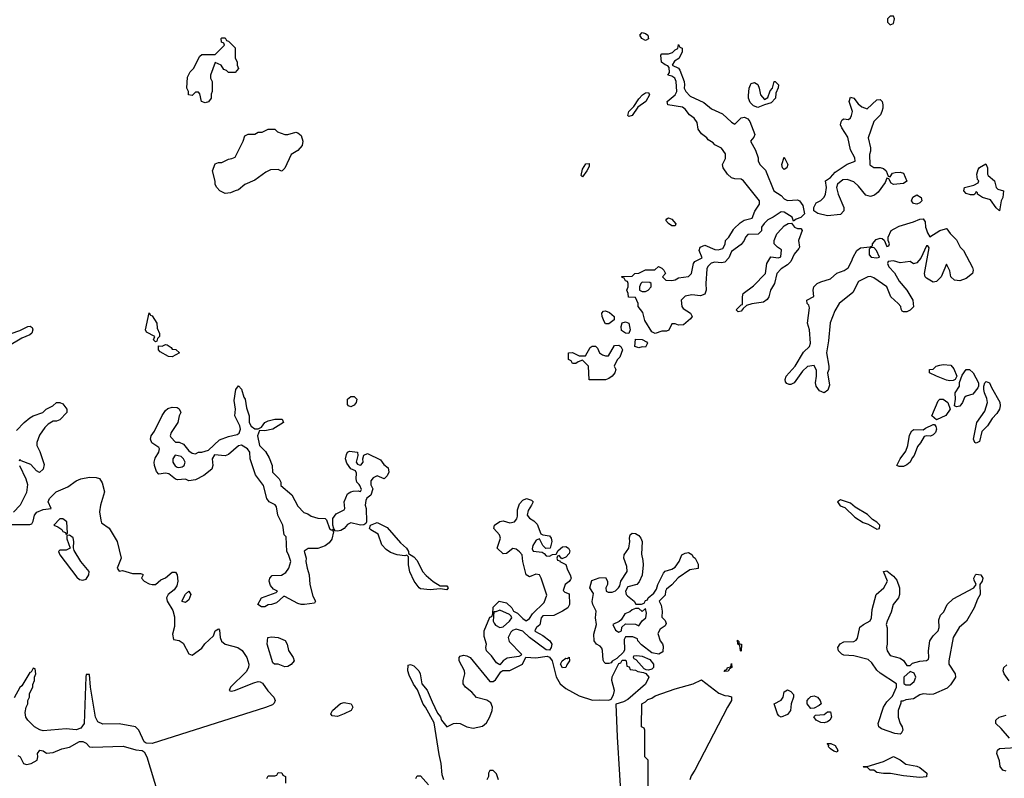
# Model space of a CAD drawing. Header units: inches. Extents: x 2601682 to 2755810, y 449311 to 584050.
# Tile 367 of 505: x 2707948 to 2713900, y 496680 to 501264. Entities that reach past the tile are written whole.
import ezdxf

# ---------------------------------------------------------------- set-up
doc = ezdxf.new("R2010")
doc.units = ezdxf.units.IN
doc.header["$MEASUREMENT"] = 0
for name, color, linetype in [('C7409', 7, 'Continuous'), ('C7419', 7, 'Continuous'), ('C7500', 7, 'Continuous'), ('C7510', 7, 'Continuous')]:
    doc.layers.add(name, color=color, linetype=linetype)

msp = doc.modelspace()

# ---------------------------------------------------------------- linework, layer by layer
at = {"layer": 'C7409', "color": 2, "elevation": 2}
for points in [[(2708770, 499318), (2708758, 499330), (2708766, 499350), (2708715.3, 499375.3), (2708708, 499390), (2708730, 499492), (2708738, 499478), (2708750, 499474), (2708778, 499430), (2708779.6, 499399.6), (2708792.7, 499367.3), (2708794, 499350), (2708782, 499338), (2708778, 499322)], [(2708870, 499226), (2708848.4, 499228.4), (2708796.4, 499256.4), (2708788, 499270), (2708787.3, 499292.7), (2708810, 499292), (2708830, 499302), (2708839.6, 499299.6), (2708863.6, 499283.6), (2708870, 499274), (2708891.6, 499271.6), (2708914, 499250)], [(2709370, 498791.3), (2709390, 498791.3), (2709410, 498802), (2709429.6, 498830.4), (2709450, 498840.5), (2709490, 498850.8), (2709534, 498850), (2709542, 498830), (2709478, 498790), (2709430, 498779.3), (2709398, 498782), (2709384.9, 498750), (2709397.3, 498690), (2709434, 498654), (2709457.2, 498617.2), (2709474.9, 498570), (2709476, 498530), (2709516, 498490), (2709526.8, 498470), (2709526.8, 498450), (2709592.4, 498392.4), (2709630, 498324.7), (2709666, 498286), (2709690, 498278), (2709710, 498264.7), (2709750, 498251.3), (2709794, 498250), (2709802, 498242), (2709821, 498190), (2709830, 498181), (2709839.8, 498179.8), (2709844.7, 498170), (2709835.5, 498124.5), (2709818, 498102), (2709795.3, 498084.7), (2709750, 498068.7), (2709691.3, 498068.7), (2709667.1, 498052.9), (2709679.1, 498010), (2709678, 497990), (2709685.5, 497950), (2709697.3, 497910), (2709702.8, 497850), (2709720.7, 497780.7), (2709736, 497750), (2709730, 497738), (2709670, 497729.4), (2709650, 497729.4), (2709630, 497736), (2709550, 497778), (2709542, 497778), (2709499.8, 497740.2), (2709470, 497729), (2709450, 497728.7), (2709430, 497715.3), (2709410, 497715.3), (2709388.7, 497730), (2709409.1, 497770.9), (2709498, 497802), (2709506, 497810), (2709483.1, 497823.1), (2709464.7, 497844.7), (2709457.2, 497870), (2709460.9, 497890), (2709475.1, 497904.9), (2709530, 497907), (2709557, 497923), (2709574.7, 497950), (2709586.6, 497990), (2709572.9, 498032.9), (2709562, 498050), (2709558, 498138), (2709546, 498150), (2709538, 498210), (2709509.3, 498270), (2709501.2, 498321.2), (2709492.7, 498332.7), (2709455.3, 498350), (2709441.2, 498370), (2709422.7, 498450), (2709374.2, 498514.2), (2709341.6, 498610), (2709339.5, 498650), (2709326, 498670), (2709290, 498693.2), (2709270, 498689.2), (2709210, 498637.2), (2709190, 498629.2), (2709126, 498634), (2709111.3, 498610), (2709114.8, 498570), (2709110, 498548), (2709062, 498510), (2709010, 498484), (2708970, 498478), (2708950, 498488), (2708903.1, 498483.1), (2708890, 498488), (2708850, 498519), (2708830, 498524), (2708790, 498518), (2708774.6, 498534.6), (2708762.7, 498570), (2708761.2, 498590), (2708766.3, 498613.7), (2708789, 498650), (2708794, 498670), (2708790, 498678), (2708746.3, 498706.3), (2708739, 498730), (2708742, 498750), (2708763.1, 498776.9), (2708810, 498872), (2708830, 498902), (2708844.7, 498915.3), (2708870, 498922), (2708899.6, 498919.6), (2708912.7, 498912.7), (2708922, 498890), (2708912, 498870), (2708904.7, 498830), (2708864.7, 498770), (2708858, 498750), (2708862, 498742), (2708890, 498712), (2708911.6, 498711.6), (2708938, 498698), (2708970, 498658), (2708990, 498644.7), (2709010, 498641), (2709030, 498651), (2709050, 498651.3), (2709090, 498662), (2709155.6, 498724.4), (2709210, 498744.9), (2709263.2, 498756.8), (2709274.5, 498765.5), (2709282.7, 498790), (2709279.3, 498810), (2709249.2, 498870), (2709253.2, 498910), (2709243.7, 498963.7), (2709254, 499030), (2709270, 499052), (2709290, 499031.3), (2709303, 498983), (2709310.7, 498970), (2709318.8, 498918.8), (2709334.8, 498870), (2709334.8, 498830), (2709347.3, 498807.3)], [(2709950, 498925.1), (2709935.3, 498930), (2709930, 498938), (2709929.6, 498970), (2709950, 498987.7), (2709970, 498986.8), (2709986.8, 498970), (2709982.8, 498950), (2709970, 498934)], [(2708887.9, 498632.1), (2708874, 498610), (2708874, 498590), (2708879.1, 498579.1), (2708887.5, 498567.5), (2708900.5, 498560.5), (2708910, 498557.3), (2708930, 498561), (2708942, 498570), (2708949, 498590), (2708939, 498610), (2708923.7, 498623.7)], [(2708210, 498248.7), (2708190, 498248), (2708154, 498210), (2708179.8, 498199.8), (2708202.8, 498182.8), (2708210, 498172), (2708224.7, 498164.7), (2708230, 498154), (2708238, 498162), (2708234, 498230)], [(2708250, 498148), (2708234, 498146), (2708232.7, 498127.3), (2708254, 498070), (2708230, 498059), (2708190, 498058), (2708182, 498050), (2708191.3, 498030), (2708294.2, 497894.2), (2708310, 497880.7), (2708330, 497876.3), (2708350, 497884), (2708366.6, 497910), (2708369.2, 497930), (2708317.2, 497990), (2708277.2, 498057.2), (2708272.9, 498072.9), (2708276, 498110), (2708272.3, 498132.3)], [(2708950, 497742), (2708930, 497748), (2708930, 497754), (2708950, 497792), (2708970, 497811.3), (2708982, 497790), (2708970, 497758)], [(2709550, 497352.7), (2709510, 497369.2), (2709488.9, 497368.9), (2709478, 497378), (2709444, 497490), (2709448.7, 497530), (2709470, 497534), (2709510, 497530.6), (2709553.3, 497513.3), (2709564.4, 497490), (2709572.3, 497452.3), (2709600.7, 497410), (2709606.8, 497390), (2709590, 497366.6), (2709570, 497356)], [(2709870, 497053.2), (2709836.4, 497056.4), (2709828.7, 497070), (2709839, 497090), (2709887.9, 497132.1), (2709910, 497138.4), (2709951.3, 497130), (2709961, 497110), (2709951.3, 497090), (2709910, 497069.3)]]:
    msp.add_lwpolyline(points, close=True, dxfattribs=at)
for points in [[(2707850, 499350.8), (2707950, 499386.8), (2707998, 499410), (2708012.5, 499412.5), (2708023.5, 499403.5), (2708027.3, 499390), (2708022, 499370), (2708010, 499359.5), (2707960.9, 499339.1), (2707876, 499290)], [(2707930, 498781), (2707975.3, 498830), (2708010, 498858), (2708030, 498871), (2708088.9, 498891.1), (2708109.1, 498910.9), (2708148.9, 498931.1), (2708170, 498951.3), (2708190, 498951.3), (2708210, 498942), (2708234, 498910), (2708234, 498890), (2708190, 498846), (2708170, 498838), (2708150, 498838), (2708119.6, 498820.4), (2708099.6, 498800.4), (2708067.1, 498752.9), (2708051.3, 498710), (2708051.6, 498691.6), (2708070, 498654), (2708095.3, 498575.3), (2708090, 498548), (2708068.7, 498528.7), (2708050, 498538), (2708015.1, 498575.1), (2707958, 498598), (2707950, 498606), (2707944.7, 498595.3)], [(2710000, 498454.3), (2709985.2, 498470), (2709981.2, 498490), (2709984, 498524), (2709978, 498538), (2709950, 498549), (2709924.8, 498584.8), (2709918, 498610), (2709923.2, 498636.8), (2709929.3, 498650.7), (2709942.7, 498657.3), (2709991.1, 498651.1), (2709992, 498630), (2709982.8, 498590), (2709990, 498578), (2710000, 498574.7)], [(2707946.8, 498570), (2707984.7, 498490), (2707995.3, 498455.3), (2707990, 498406), (2707952, 498330), (2707911.3, 498288.7)], [(2707850, 498214), (2708010, 498214), (2708022, 498218), (2708030, 498234), (2708037.2, 498270), (2708052.1, 498287.9), (2708090, 498304), (2708138, 498310), (2708121.2, 498350), (2708129.3, 498370), (2708168.5, 498411.5), (2708239.7, 498440.3), (2708290, 498477.3), (2708318, 498490), (2708370, 498499.3), (2708410, 498498), (2708430, 498490.7), (2708446, 498466), (2708460.7, 498410), (2708437.3, 498330), (2708430.7, 498290), (2708438.8, 498238.8), (2708443.5, 498223.5), (2708490, 498191.3), (2708538, 498110), (2708561, 498010), (2708538, 497950), (2708550, 497932), (2708570, 497936), (2708630, 497917.3), (2708678, 497918), (2708690, 497914), (2708694, 497910), (2708684.7, 497890), (2708701, 497870), (2708730, 497854.8), (2708750, 497851), (2708770, 497851.3), (2708800.9, 497879.1), (2708830, 497891), (2708870, 497926), (2708890, 497924.7), (2708901, 497910), (2708904, 497870), (2708897.5, 497842.5), (2708881.1, 497818.9), (2708846, 497790), (2708834.8, 497770), (2708838.8, 497750), (2708873.7, 497693.7), (2708883.6, 497656.4), (2708883.6, 497596.4), (2708872, 497550), (2708878, 497518), (2708911.6, 497511.6), (2708936.9, 497496.9), (2708971.6, 497431.6), (2708990, 497424.7), (2709050, 497466), (2709067, 497493), (2709118.9, 497541.1), (2709130, 497571.3), (2709150, 497582), (2709155.3, 497575.3), (2709159.3, 497530), (2709167.8, 497507.8), (2709190.7, 497490), (2709266.8, 497470), (2709292.4, 497452.4), (2709320.4, 497410), (2709333, 497370), (2709330.6, 497349.4), (2709316.8, 497323.2), (2709222, 497230), (2709214, 497210), (2709226, 497206), (2709246, 497210), (2709362.9, 497257.1), (2709390, 497264.9), (2709402.5, 497262.5), (2709415.3, 497255.3), (2709448.4, 497208.4), (2709484.4, 497170), (2709493, 497150), (2709486.6, 497133.4), (2709476.2, 497123.8), (2709433.4, 497106.6), (2708750, 496889.5), (2708712.1, 496892.1), (2708700.1, 496900.1), (2708669.3, 496970), (2708648.7, 496990), (2708550, 497009.6), (2708450, 497006), (2708420.1, 497020.1), (2708406, 497050), (2708377.2, 497230), (2708370, 497306), (2708350, 497306), (2708347.1, 497292.9), (2708337.1, 497010), (2708318.4, 496981.6), (2708290, 496972.3), (2708230, 496978.7), (2708090, 496966.6), (2708070, 496972), (2708037.2, 496990), (2707997.2, 497030), (2707985.2, 497050), (2707982, 497078), (2707988, 497110), (2707998, 497130), (2707998, 497150), (2708008, 497170), (2708008, 497190), (2708027.3, 497232.7), (2708027.3, 497247.3), (2708038, 497270), (2708038, 497290), (2708046, 497310), (2708042, 497342), (2708030, 497346), (2708018, 497322), (2708010, 497318), (2707961, 497239), (2707950, 497228), (2707914, 497166)], [(2710000, 498212), (2709950, 498223.7), (2709930, 498212.7), (2709910, 498189.4), (2709890, 498177), (2709870, 498172.7), (2709854.6, 498174.6), (2709850, 498186), (2709842, 498182), (2709848, 498190), (2709842, 498210), (2709842, 498250), (2709861.6, 498278.4), (2709910, 498302), (2709913.2, 498310), (2709909.3, 498350.7), (2709930, 498398), (2709949, 498411), (2709964.7, 498415.3), (2709996.9, 498416.9), (2710000, 498415.6)], [(2707938, 496818), (2707951.3, 496810), (2707972, 496770), (2707990, 496762.8), (2708018, 496770), (2708054, 496790), (2708058, 496810), (2708055.3, 496830), (2708069.5, 496850.5), (2708090, 496844.7), (2708111, 496831), (2708150, 496834.8), (2708202.7, 496857.3), (2708250, 496868.2), (2708310, 496902), (2708330, 496902), (2708350, 496892), (2708370.6, 496870.6), (2708387.5, 496867.5), (2708573.7, 496873.7), (2708650, 496850.7), (2708687.7, 496847.7), (2708699.9, 496839.9), (2708717.3, 496810), (2708782.8, 496590)], [(2709442, 496678), (2709450, 496694), (2709490, 496694), (2709502, 496698), (2709510, 496714), (2709532.7, 496712.7), (2709538, 496698), (2709554, 496690), (2709554, 496650)]]:
    msp.add_lwpolyline(points, dxfattribs=at)
at = {"layer": 'C7419', "color": 2, "elevation": 2}
for points in [[(2712431, 500000), (2712431, 499989), (2712410.9, 499969.1), (2712350, 499965.2), (2712334.8, 499950), (2712327.3, 499930), (2712310, 499905.2), (2712250, 499864), (2712234, 499826), (2712210, 499799.3), (2712190, 499794.5), (2712150, 499799.3), (2712127.3, 499792.7), (2712106.8, 499773.2), (2712102, 499758), (2712094.8, 499670), (2712098, 499630), (2712090, 499606), (2712063.6, 499596.4), (2712010, 499602), (2711970, 499594), (2711946.8, 499570), (2711951.3, 499530), (2711958, 499518), (2712002, 499490), (2712012, 499470), (2712003.6, 499456.4), (2711959.6, 499420.4), (2711930, 499418), (2711910, 499426), (2711890, 499426), (2711872.7, 499387.3), (2711858, 499382), (2711830, 499382), (2711790, 499368), (2711770, 499378), (2711726.8, 499446.8), (2711715.3, 499495.3), (2711686, 499530), (2711686, 499550), (2711670, 499586), (2711627.3, 499587.3), (2711626, 499610), (2711618, 499630), (2711626, 499650), (2711626, 499670), (2711622, 499682), (2711610, 499686), (2711602, 499702), (2711590, 499706), (2711587.3, 499712.7), (2711650, 499714), (2711666, 499730), (2711690, 499732), (2711730, 499752), (2711787.3, 499752.7), (2711810, 499772), (2711830, 499762), (2711842, 499750), (2711852, 499730), (2711834, 499710), (2711854, 499690), (2711890, 499687.3), (2711910, 499691.3), (2711930, 499704.7), (2711990, 499711.3), (2712009.1, 499730.9), (2712022, 499790), (2712030, 499802), (2712074, 499826), (2712055.1, 499870), (2712061.2, 499890), (2712090, 499901.3), (2712150, 499876.4), (2712170, 499874.4), (2712197.6, 499882.4), (2712212.3, 499907.7), (2712214, 499930), (2712235.3, 499950), (2712262.7, 499997.3), (2712265.3, 500000)], [(2712671.3, 500000), (2712678, 499990), (2712656, 499930), (2712661, 499890), (2712658, 499882), (2712630, 499848), (2712610, 499802), (2712590, 499782), (2712550, 499758), (2712524.7, 499730), (2712511, 499670), (2712486, 499630), (2712476, 499590), (2712467.1, 499572.9), (2712443.5, 499556.5), (2712373.2, 499546.8), (2712342, 499538), (2712321, 499519), (2712310, 499502), (2712290, 499498), (2712278, 499510), (2712310, 499542), (2712316.4, 499543.6), (2712317.2, 499590), (2712322, 499610), (2712383.2, 499656.8), (2712455.3, 499730), (2712464, 499790), (2712489.3, 499830.7), (2712534, 499826), (2712548, 499832), (2712553.6, 499873.6), (2712528.9, 499888.9), (2712508.7, 499910), (2712508.7, 499930), (2712524, 499970), (2712552.8, 500000)], [(2713551.4, 500000), (2713571.6, 499971.6), (2713610, 499934), (2713632, 499890), (2713652, 499870), (2713706.4, 499766.4), (2713710.8, 499750.8), (2713706.8, 499730), (2713670, 499700.9), (2713630, 499687), (2713598, 499690), (2713577.2, 499710), (2713570, 499746), (2713550, 499786), (2713518, 499710), (2713490, 499682), (2713470, 499679), (2713430, 499701.2), (2713421.2, 499710), (2713417.2, 499730), (2713446, 499886), (2713438, 499898), (2713430, 499898), (2713396, 499824), (2713370, 499795.3), (2713350, 499788.7), (2713330, 499802), (2713270, 499795.3), (2713230, 499806), (2713198, 499802), (2713194, 499790), (2713202, 499770), (2713235.3, 499735.3), (2713264.5, 499684.5), (2713311.3, 499630), (2713346.8, 499570), (2713351.3, 499528.7), (2713330, 499508), (2713310, 499498), (2713290, 499498), (2713283.1, 499503.1), (2713275.3, 499515.3), (2713274, 499530), (2713259, 499550), (2713213.2, 499590), (2713189.4, 499649.4), (2713110, 499704), (2713090, 499713.2), (2713074, 499710), (2713018, 499682), (2712983.6, 499616.4), (2712902, 499550), (2712875.3, 499504.7), (2712847.9, 499432.1), (2712836.8, 499323.2), (2712824, 499250), (2712838.8, 499170), (2712838.8, 499150), (2712831, 499130), (2712843.5, 499056.5), (2712833.7, 499026.3), (2712810, 499008.7), (2712782, 499022), (2712762.7, 499050), (2712758, 499070), (2712765.2, 499110), (2712764.7, 499144.7), (2712750, 499174), (2712710, 499168.7), (2712680.5, 499139.5), (2712630, 499068.7), (2712610, 499059), (2712600.2, 499060.2), (2712584.7, 499064.7), (2712576.4, 499076.4), (2712575.3, 499090), (2712582, 499110), (2712635.3, 499170), (2712686, 499254), (2712721.2, 499290), (2712729, 499310), (2712721.2, 499390), (2712709.2, 499430), (2712723.1, 499523.1), (2712719, 499539), (2712708, 499550), (2712706, 499570), (2712748, 499592), (2712744, 499630), (2712748, 499650), (2712768, 499670), (2712790, 499681), (2712850, 499698), (2712886.8, 499733.2), (2712932.3, 499747.7), (2712955.1, 499764.9), (2712976.5, 499803.5), (2712985.2, 499830), (2713009.2, 499870), (2713030, 499886), (2713088.7, 499891.3), (2713102, 499898), (2713102, 499910), (2713124.8, 499935.2), (2713150, 499944.7), (2713162, 499942), (2713172.7, 499932.7), (2713190, 499894), (2713202, 499898), (2713206, 499910), (2713198, 499930), (2713198, 499950), (2713215.3, 499990), (2713233.3, 500000)], [(2713426.6, 500000), (2713435.5, 499975.5), (2713450, 499951.3), (2713509, 499990), (2713543.2, 500000)], [(2710000, 498574.7), (2710010, 498571.3), (2710024, 498590), (2710022, 498610), (2710028.4, 498631.6), (2710050, 498642), (2710130, 498604.7), (2710150, 498576), (2710176, 498556), (2710178.8, 498530), (2710170, 498508), (2710151, 498489), (2710110, 498508), (2710084.9, 498495.1), (2710070, 498478), (2710070, 498454), (2710082, 498430), (2710071, 498390), (2710046.8, 498373.2), (2710040.7, 498359.3), (2710037.3, 498330), (2710042, 498310), (2710044, 498230), (2710039.9, 498220.1), (2710027.9, 498212.1), (2710010.4, 498209.6), (2710000, 498212)], [(2710000, 498415.6), (2710007.3, 498412.7), (2710015.3, 498424.7), (2710004, 498450), (2710000, 498454.3)], [(2710512, 496670), (2710500.9, 496700.9), (2710496.2, 496770), (2710483.6, 496823.6), (2710454.5, 497014.5), (2710400.9, 497110), (2710387.1, 497127.1), (2710353.4, 497213.4), (2710328.5, 497248.5), (2710303.3, 497303.3), (2710294.5, 497330), (2710296.4, 497363.6), (2710310, 497366.8), (2710330, 497359.1), (2710360.5, 497330), (2710368.4, 497310), (2710378, 497250), (2710411.8, 497211.8), (2710441.1, 497141.1), (2710474, 497074), (2710490.9, 497050.9), (2710497.3, 497030), (2710530, 496990.8), (2710569.6, 497010.4), (2710588.2, 497011.8), (2710610, 497010.3), (2710650, 496990.3), (2710690, 496982), (2710745.1, 496994.9), (2710770, 497014.8), (2710790, 497051.3), (2710803.7, 497090), (2710806, 497110), (2710795.1, 497135.1), (2710772.7, 497152.7), (2710710, 497168), (2710680.2, 497200.2), (2710642, 497230), (2710628.7, 497250), (2710628.9, 497271.1), (2710639, 497310), (2710637.2, 497330), (2710605.2, 497390), (2710604, 497410), (2710610, 497418), (2710630, 497422.8), (2710650, 497420.7), (2710670.4, 497410.4), (2710790, 497264.7), (2710810, 497264.7), (2710824.7, 497275.3), (2710856.4, 497323.6), (2710868, 497332), (2710910, 497331.3), (2710988, 497370), (2711008, 497412), (2711068, 497408), (2711137.3, 497417.3), (2711150, 497412), (2711167.3, 497390), (2711190, 497292), (2711216, 497250), (2711250, 497222.4), (2711330, 497178), (2711410, 497151), (2711450, 497154.8), (2711510, 497151), (2711523.1, 497156.9), (2711536.9, 497183.1), (2711543.6, 497210), (2711527, 497270), (2711530, 497292), (2711570, 497374), (2711582, 497378), (2711590, 497394), (2711610, 497394), (2711614, 497390), (2711618, 497358), (2711632.7, 497352.7), (2711638, 497338), (2711670, 497334), (2711685.4, 497325.4), (2711719.6, 497319.6), (2711732.7, 497312.7), (2711752, 497290), (2711730.8, 497249.2), (2711623.4, 497156.6), (2711598, 497142), (2711552, 497128), (2711558.8, 496930), (2711588.4, 496470)], [(2713928.4, 497268.4), (2713899, 497310), (2713893.2, 497330), (2713897.2, 497350), (2713915.5, 497364.5)], [(2711746, 496630), (2711746, 496790), (2711726, 496810), (2711726, 496970), (2711722, 496982), (2711706, 496990), (2711708, 497130), (2711730, 497142), (2711744, 497156), (2711770, 497164.7), (2711790, 497178), (2711910, 497221), (2712018, 497250), (2712070, 497274), (2712173.4, 497193.4), (2712210, 497179.1), (2712230, 497178.8), (2712250, 497171.3), (2712250.8, 497150), (2712226, 497110), (2712030, 496728), (2712006.4, 496693.6), (2711998, 496670)], [(2713930, 496922), (2713881.2, 496981.2), (2713849, 497010), (2713848.7, 497030), (2713868, 497050), (2713910, 497062)], [(2713910, 496722), (2713890, 496728.7), (2713875.3, 496750), (2713870, 496786), (2713854, 496830), (2713859, 496850), (2713870, 496858.8), (2713970, 496864.9)], [(2710342, 496678), (2710350, 496694), (2710370, 496694), (2710419.6, 496639.6)], [(2710842, 496670), (2710830, 496706), (2710810, 496726), (2710790, 496726), (2710782, 496710), (2710782, 496690), (2710772, 496670)]]:
    msp.add_lwpolyline(points, dxfattribs=at)
at = {"layer": 'C7419', "color": 2}
for points, elevation in [([(2713110, 499888), (2713090, 499886), (2713082, 499878), (2713083.6, 499843.6), (2713094, 499830), (2713130, 499824.7), (2713146, 499830), (2713128, 499870)], 2), ([(2711710, 499678), (2711702, 499670), (2711694, 499650), (2711694, 499630), (2711710, 499622), (2711730, 499622), (2711746, 499630), (2711766, 499650), (2711766, 499670), (2711756.4, 499676.4)], 2), ([(2711490, 499426), (2711480.4, 499440.4), (2711468, 499470), (2711466, 499490), (2711478, 499502), (2711490, 499504.7), (2711514, 499494), (2711542, 499470), (2711542, 499450), (2711510, 499426)], 2), ([(2711630, 499368.7), (2711609.4, 499369.4), (2711586.8, 499386.8), (2711584, 499410), (2711590, 499432), (2711610, 499438), (2711631, 499431), (2711638.8, 499390)], 2), ([(2711730, 499286), (2711710, 499288), (2711690, 499282), (2711666, 499290), (2711670, 499334), (2711710.9, 499330.9), (2711736.9, 499316.9), (2711742, 499310)], 2), ([(2711390, 499088), (2711386, 499170), (2711350, 499206), (2711323.6, 499196.4), (2711310, 499186), (2711290, 499186), (2711282, 499202), (2711266, 499210), (2711266, 499250), (2711290, 499252), (2711330, 499232), (2711367.3, 499232.7), (2711396.4, 499283.6), (2711408.9, 499291.1), (2711428.9, 499291.1), (2711439.8, 499279.8), (2711452, 499250), (2711470, 499238), (2711490, 499232), (2711507.3, 499232.7), (2711544, 499296), (2711570, 499298), (2711582, 499290), (2711591, 499270), (2711575.3, 499224.7), (2711562, 499210), (2711543.6, 499176.4), (2711542, 499170), (2711551.3, 499150), (2711544.7, 499130), (2711530, 499109), (2711510, 499095.3), (2711490, 499088.7)], 2), ([(2713570, 499081.2), (2713550, 499086), (2713490, 499109), (2713448, 499130), (2713448, 499150), (2713470, 499152), (2713488, 499170), (2713510, 499177.3), (2713530, 499180.5), (2713576.8, 499176.8), (2713594.4, 499154.4), (2713612, 499110), (2713602, 499090), (2713590, 499084)], 2), ([(2713610, 498924), (2713598, 498930), (2713604, 498970), (2713602, 499010), (2713628.7, 499050), (2713628, 499072), (2713644.7, 499115.3), (2713669.3, 499150.7), (2713690, 499150.8), (2713710.6, 499130.6), (2713742.8, 499070), (2713742.8, 499050), (2713739.8, 499040.2), (2713710, 499002), (2713670, 498988.7), (2713659.6, 498980.4), (2713646, 498950), (2713630, 498929)], 2), ([(2713730, 498705.2), (2713722, 498710), (2713714, 498730), (2713734, 498830), (2713781.2, 498898.8), (2713797.2, 498950), (2713794.8, 498974.8), (2713779, 499010), (2713775.3, 499030), (2713775.3, 499050), (2713782, 499070), (2713790, 499078), (2713810.6, 499070.6), (2713822, 499042), (2713872.2, 498952.2), (2713874.9, 498930), (2713870.3, 498909.7), (2713854.9, 498885.1), (2713825.8, 498854.2), (2713797.3, 498810), (2713763.5, 498776.5), (2713750, 498715.3)], 2), ([(2713490, 498846), (2713462, 498870), (2713499.3, 498960.7), (2713510, 498971.3), (2713530, 498971), (2713558.8, 498950), (2713572, 498910), (2713546.8, 498873.2)], 2), ([(2713452.5, 498747.5), (2713430, 498749.2), (2713415.3, 498744.7), (2713393.8, 498706.2), (2713375.5, 498684.5), (2713354.8, 498630), (2713343, 498617), (2713330.8, 498590), (2713310, 498573.2), (2713290, 498564.5), (2713264.1, 498564.1), (2713249, 498570), (2713269.3, 498610), (2713304.1, 498655.9), (2713317.2, 498690), (2713325.8, 498754.2), (2713340.1, 498779.9), (2713352.9, 498787.1), (2713410, 498784.7), (2713423.7, 498796.3), (2713470, 498818), (2713476.9, 498816.9), (2713486, 498806), (2713490.6, 498790.6), (2713484, 498770), (2713470, 498756)], 2), ([(2711128, 498068), (2711110, 498086), (2711090, 498126), (2711070, 498118), (2711050, 498086), (2711046.8, 498066.8), (2711051.3, 498051.3), (2711106, 498046), (2711118.8, 498038.8), (2711130, 498024.7), (2711150, 498022), (2711168.4, 498031.6), (2711190, 498034), (2711203.1, 498056.9), (2711230, 498078), (2711250, 498081), (2711264.7, 498070), (2711274, 498054), (2711270, 498038), (2711250, 498015.3), (2711226, 498006), (2711210, 498026), (2711198, 498022), (2711194, 498010), (2711198, 497998), (2711214, 497994), (2711214, 497990), (2711250, 497972), (2711259.8, 497939.8), (2711276, 497910), (2711281, 497890), (2711278, 497882), (2711270, 497868), (2711244.7, 497850), (2711234, 497814), (2711243.6, 497803.6), (2711270, 497794), (2711271, 497730), (2711262, 497710), (2711230, 497688.7), (2711177.3, 497662.7), (2711110, 497661.2), (2711100.7, 497650), (2711093, 497607), (2711072, 497590), (2711063.6, 497576.4), (2711062, 497570), (2711066.4, 497566.4), (2711110, 497542), (2711153, 497510), (2711163.8, 497490), (2711160.7, 497470), (2711150, 497454), (2711130, 497455.1), (2711029, 497530), (2710989.3, 497569.3), (2710950, 497581.2), (2710927.3, 497572.7), (2710917.3, 497562.7), (2710901, 497530), (2710902, 497522), (2710907.1, 497507.1), (2710982, 497430), (2710978, 497422), (2710964.7, 497415.3), (2710894, 497406), (2710871.3, 497390), (2710850, 497366), (2710830, 497378), (2710799.5, 497419.5), (2710769.3, 497450), (2710766, 497470), (2710769.2, 497490), (2710756.4, 497536.4), (2710755.3, 497570), (2710790, 497654), (2710802, 497658), (2710807.3, 497672.7), (2710810, 497714), (2710846, 497750), (2710890, 497741), (2710922, 497710), (2710934, 497690), (2710958, 497678), (2710990, 497644.7), (2711010, 497631.3), (2711030, 497644.7), (2711047, 497673), (2711118.6, 497741.4), (2711133.6, 497786.4), (2711101.2, 497890), (2711090, 497908.7), (2711067.1, 497912.9), (2711030, 497898), (2711008.7, 497910), (2710989.3, 497989.3), (2710985.2, 498030), (2710970, 498049), (2710950, 498064), (2710930, 498068.7), (2710890, 498038), (2710870, 498035.3), (2710834, 498070), (2710855.1, 498130), (2710849.3, 498150), (2710813.2, 498190), (2710817.2, 498210), (2710850, 498230.6), (2710870, 498235.5), (2710910, 498223), (2710939, 498230), (2710952.3, 498247.7), (2710957, 498263), (2710958, 498302), (2710970, 498338), (2710990, 498361), (2711010.9, 498370.9), (2711041, 498361), (2711051, 498350), (2711042.8, 498330), (2711021.1, 498298.9), (2711014.8, 498270), (2711030, 498251), (2711055.2, 498235.2), (2711075.2, 498215.2), (2711098, 498158), (2711110, 498151.3), (2711150, 498144.7), (2711161, 498130), (2711164.7, 498110), (2711154, 498070)], 2), ([(2712910, 498362), (2712892, 498350), (2712907.1, 498327.1), (2712935.3, 498315.3), (2712996.9, 498256.9), (2713046.4, 498226.4), (2713076, 498216), (2713130, 498186), (2713146, 498190), (2713148, 498210), (2713130, 498228), (2713103.1, 498243.1), (2713073.6, 498273.6), (2712999, 498319), (2712970, 498342)], 6), ([(2710490, 497842), (2710530, 497842), (2710538, 497830), (2710530, 497818), (2710490, 497824), (2710430, 497818), (2710370, 497825.2), (2710362, 497830), (2710332.7, 497870), (2710307.3, 497927.3), (2710298, 497970), (2710299, 498019), (2710288.4, 498028.4), (2710275.3, 498024.7), (2710230, 498029.3), (2710190, 498045.1), (2710162.7, 498062.7), (2710137.6, 498090), (2710115.1, 498155.1), (2710070, 498181.2), (2710062.7, 498190), (2710068, 498210), (2710110, 498226), (2710170, 498194.8), (2710250, 498102.8), (2710286.8, 498070), (2710298, 498050), (2710298, 498038), (2710330, 498018), (2710350, 497996), (2710384, 497930), (2710404.4, 497904.4), (2710448, 497868)], 2), ([(2711672.7, 497732.7), (2711707.3, 497732.7), (2711722, 497738), (2711730, 497754), (2711742, 497758), (2711746, 497770), (2711782, 497798), (2711797.2, 497822.8), (2711805.2, 497850), (2711840.1, 497919.9), (2711850, 497931), (2711890, 497942.8), (2711910, 497956), (2711934, 497990), (2711950, 498030.7), (2711970, 498041), (2711990, 498044.7), (2712010, 498031.3), (2712018, 498018), (2712031.3, 498010), (2712050, 497974), (2712050, 497948), (2711999.8, 497940.2), (2711928.2, 497891.8), (2711890, 497849.3), (2711858, 497822), (2711851, 497810), (2711850, 497786), (2711814, 497750), (2711825.4, 497725.4), (2711831.3, 497690), (2711830, 497654), (2711850, 497634), (2711856, 497616), (2711850, 497602), (2711819.6, 497580.4), (2711804.7, 497555.3), (2711818.8, 497510), (2711832.7, 497492.7), (2711837.5, 497477.5), (2711835.2, 497444.8), (2711810.5, 497429.5), (2711770, 497438.4), (2711706.2, 497486.2), (2711685.2, 497510), (2711682, 497522), (2711654.6, 497534.6), (2711610, 497535.3), (2711601.1, 497518.9), (2711604.7, 497455.3), (2711598, 497442), (2711556.9, 497403.1), (2711530, 497388), (2711522.8, 497377.2), (2711510, 497372.7), (2711490, 497373.2), (2711482, 497382), (2711474.2, 497394.2), (2711471.7, 497451.7), (2711466.6, 497466.6), (2711457.5, 497477.5), (2711435.3, 497490), (2711421.2, 497510), (2711419.3, 497550), (2711434, 497610), (2711429.4, 497649.4), (2711432.7, 497690), (2711413.2, 497730), (2711409.1, 497749.1), (2711416.4, 497796.4), (2711395.3, 497830), (2711405.6, 497874.4), (2711450, 497892), (2711490, 497894), (2711502, 497870), (2711502, 497850), (2711492, 497830), (2711494, 497810), (2711504.7, 497804.7), (2711530, 497804.7), (2711550, 497812), (2711568, 497830), (2711576.4, 497843.6), (2711582, 497870), (2711619.3, 497930), (2711618.9, 497958.9), (2711600.9, 498010), (2711602.7, 498030), (2711629.3, 498070), (2711636, 498110), (2711633.2, 498130), (2711639, 498150), (2711650, 498161), (2711670, 498158.8), (2711690, 498146), (2711702.8, 498130), (2711710.8, 498110), (2711706.4, 498033.6), (2711715.5, 497995.5), (2711716.3, 497970), (2711710, 497908), (2711693.4, 497866.6), (2711678, 497850), (2711623.5, 497836.5), (2711610.8, 497810), (2711614.8, 497790), (2711621.6, 497781.6), (2711662, 497750)], 2), ([(2713310, 497362), (2713330, 497362), (2713345.2, 497374.8), (2713390, 497386.8), (2713430, 497391.3), (2713440.4, 497399.6), (2713444, 497410), (2713441.2, 497450), (2713449.4, 497510), (2713470, 497541), (2713499.3, 497570), (2713506, 497590), (2713503.7, 497636.3), (2713514.6, 497665.4), (2713533.6, 497686.4), (2713554, 497730), (2713590, 497764), (2713715.3, 497830), (2713729, 497850), (2713716.5, 497876.5), (2713716, 497890), (2713725.2, 497910), (2713730, 497913.4), (2713758, 497910), (2713770.5, 497890), (2713766, 497870), (2713751.3, 497850), (2713752.7, 497790), (2713737.3, 497762.7), (2713718, 497710), (2713670.4, 497629.6), (2713627.3, 497590), (2713590.7, 497530), (2713564.7, 497390), (2713564.7, 497370), (2713602.4, 497310), (2713603.8, 497290), (2713599.5, 497280.5), (2713575.1, 497244.9), (2713555.1, 497224.9), (2713472, 497188), (2713450, 497185.1), (2713410, 497189.2), (2713390, 497184), (2713350, 497159), (2713305.4, 497154.6), (2713286, 497146), (2713274, 497146), (2713274, 497134), (2713258, 497090), (2713258, 497050), (2713271, 497010), (2713282.8, 496990), (2713286.8, 496970), (2713276, 496950), (2713270, 496947), (2713238, 496950), (2713157.6, 496977.6), (2713141.2, 496990), (2713137, 497010), (2713169.4, 497110), (2713190, 497141), (2713224, 497176), (2713248.7, 497230), (2713248, 497250), (2713150, 497314.5), (2713130, 497332.7), (2713098, 497378), (2713076.6, 497396.6), (2712990, 497420.7), (2712930, 497423.6), (2712917.2, 497430), (2712897.2, 497450), (2712892.7, 497470), (2712907.5, 497492.5), (2712930, 497504), (2712990, 497507.3), (2713004.7, 497515.3), (2713013.2, 497526.8), (2713027, 497593), (2713048.7, 497610), (2713089.3, 497630.7), (2713096, 497650), (2713100.1, 497699.9), (2713125.1, 497790), (2713172.3, 497830), (2713193.2, 497870), (2713169.2, 497930), (2713190, 497934), (2713230, 497901), (2713250, 497878), (2713265.5, 497830), (2713265.5, 497790), (2713260.5, 497770), (2713228.2, 497730), (2713216.5, 497683.5), (2713190.7, 497630), (2713186, 497610), (2713190.7, 497589.3), (2713190.7, 497490), (2713186.8, 497470), (2713190.8, 497450.8), (2713210, 497422), (2713270, 497404.7), (2713290.7, 497390.7)], 2), ([(2711730, 497706), (2711710, 497688), (2711690, 497706), (2711670, 497706), (2711650, 497698), (2711635.3, 497684.7), (2711606.8, 497673.2), (2711583.6, 497636.4), (2711572.7, 497627.3), (2711534, 497610), (2711550, 497574), (2711570, 497562), (2711586, 497570), (2711587.3, 497592.7), (2711610, 497614), (2711671, 497611), (2711690, 497602), (2711710, 497632), (2711732.7, 497650), (2711737.2, 497677.2)], 2), ([(2710850, 497695.3), (2710826, 497686), (2710814, 497686), (2710810.8, 497630), (2710816.8, 497616.8), (2710824.9, 497604.9), (2710850, 497590.8), (2710870, 497594.8), (2710908.7, 497630), (2710922, 497650), (2710919, 497659), (2710908.9, 497668.9)], 2), ([(2712310, 497448), (2712306, 497450), (2712302, 497482), (2712288, 497490), (2712286, 497514), (2712294, 497506), (2712294, 497494), (2712311.3, 497490)], 2), ([(2711230, 497348), (2711218, 497370), (2711228, 497390), (2711250, 497404.7), (2711256.4, 497403.6), (2711270, 497411.3), (2711271, 497390), (2711254.8, 497365.2), (2711250, 497349)], 2), ([(2711750, 497333.2), (2711734.6, 497334.6), (2711722, 497342), (2711674.6, 497394.6), (2711662, 497402), (2711658, 497410), (2711660.4, 497419.6), (2711678, 497422), (2711710, 497417.3), (2711756.7, 497396.7), (2711779.1, 497370), (2711778.8, 497350), (2711770, 497339)], 2), ([(2712206, 497326), (2712210, 497334), (2712222, 497338), (2712226, 497350), (2712246, 497354), (2712250, 497374), (2712252, 497350), (2712238, 497342), (2712230, 497328)], 2), ([(2713330, 497326), (2713291.3, 497290), (2713292, 497252), (2713304.7, 497244.7), (2713330, 497244.7), (2713355.5, 497264.5), (2713364, 497290), (2713354.6, 497314.6)], 2), ([(2712550, 497049.3), (2712537.2, 497057.2), (2712529.2, 497069.2), (2712508, 497130), (2712550, 497152), (2712562, 497170), (2712570, 497202), (2712590, 497214.8), (2712610, 497204.7), (2712625.4, 497185.4), (2712626, 497170), (2712610.7, 497130), (2712607.3, 497090), (2712590, 497066)], 2), ([(2712730, 497102), (2712709, 497130), (2712709, 497150), (2712717.5, 497162.5), (2712730, 497174), (2712750, 497178.8), (2712770.7, 497170.7), (2712786, 497150), (2712792, 497130), (2712781, 497119), (2712750, 497104)], 2), ([(2712810, 497014), (2712790, 497017.2), (2712762, 497030), (2712748.7, 497051.3), (2712758, 497062), (2712810, 497066), (2712830, 497082), (2712850, 497082), (2712854.8, 497050), (2712844.7, 497030), (2712830, 497021.2)], 2), ([(2712890, 496838), (2712870, 496842.7), (2712850, 496857.2), (2712837.2, 496870), (2712838, 496878), (2712828.7, 496890), (2712850.3, 496890.3), (2712877, 496877), (2712894, 496850)], 2), ([(2713390, 496685.1), (2713290, 496694.5), (2713210.9, 496709.1), (2713169.1, 496709.1), (2713130, 496715.3), (2713110, 496728), (2713088.4, 496728.4), (2713070, 496746), (2713050, 496746), (2713046, 496750), (2713070, 496751), (2713170, 496781), (2713230, 496812), (2713270, 496790.7), (2713305.1, 496765.1), (2713370, 496753.7), (2713390, 496744.4), (2713430.7, 496710), (2713430, 496689.3)], 2)]:
    msp.add_lwpolyline(points, close=True, dxfattribs=dict(at, elevation=elevation))
at = {"layer": 'C7500', "color": 2, "elevation": 2}
for points in [[(2709210, 500946), (2709198, 500958), (2709183.1, 500963.1), (2709166, 500990), (2709130, 501006), (2709102, 500930), (2709102, 500910), (2709112, 500890), (2709112, 500830), (2709105.4, 500814.6), (2709104.7, 500790), (2709090, 500768), (2709070, 500762), (2709048, 500770), (2709036.4, 500816.4), (2709030, 500826), (2709010, 500826), (2708990, 500806), (2708968, 500810), (2708968, 500830), (2708958, 500850), (2708963.1, 500916.9), (2708978, 500950), (2708998, 500970), (2709036.4, 501043.6), (2709050, 501054), (2709130, 501054), (2709186, 501110), (2709182, 501122), (2709168.4, 501128.4), (2709166, 501150), (2709170, 501154), (2709190, 501154), (2709198, 501138), (2709210, 501134), (2709250, 501094), (2709251.6, 501031.6), (2709262, 501010), (2709262, 500990), (2709270.9, 500969.1), (2709250, 500946)], [(2709550, 500570.8), (2709570, 500570.8), (2709616.4, 500583.6), (2709630, 500581), (2709650, 500564.7), (2709660.7, 500530), (2709655.5, 500504.5), (2709630, 500474), (2709590, 500448.7), (2709550, 500366), (2709534, 500350), (2709530, 500348), (2709510, 500358), (2709463.6, 500356.4), (2709436.9, 500343.1), (2709370, 500295.3), (2709310, 500268.7), (2709270, 500235.3), (2709250, 500229), (2709222.8, 500217.2), (2709190, 500214), (2709159, 500230), (2709139, 500250), (2709130, 500268), (2709129.3, 500289.3), (2709114, 500350), (2709130, 500394), (2709150, 500402), (2709170, 500402), (2709210, 500422), (2709230, 500424.7), (2709250, 500434), (2709299, 500530), (2709310, 500562), (2709330, 500572), (2709370, 500572), (2709390, 500584.7), (2709414.6, 500585.4), (2709450, 500602), (2709490, 500602), (2709507.1, 500587.1)]]:
    msp.add_lwpolyline(points, close=True, dxfattribs=at)
at = {"layer": 'C7510', "color": 2}
for points, elevation in [([(2713230, 501286), (2713210, 501286), (2713194, 501270), (2713194, 501250), (2713210, 501234), (2713230, 501242), (2713235.3, 501270)], 6), ([(2711730, 501139.5), (2711709.2, 501150), (2711697.2, 501170), (2711710, 501186), (2711730, 501181.6), (2711744.9, 501170), (2711750, 501149)], 2), ([(2712410, 500733.2), (2712382.9, 500742.9), (2712363.3, 500763.3), (2712352.7, 500790), (2712352.9, 500807.1), (2712357.2, 500850), (2712365.2, 500870), (2712370, 500878), (2712390, 500884.7), (2712410, 500872), (2712418.8, 500850), (2712426, 500810), (2712450, 500782), (2712470, 500794), (2712484.7, 500835.3), (2712498, 500850), (2712508, 500890), (2712514, 500890), (2712534, 500870), (2712532, 500852), (2712519.6, 500820.4), (2712516, 500790), (2712490, 500762), (2712450, 500749)], 2), ([(2711630, 500679), (2711624.5, 500684.5), (2711629.8, 500710.2), (2711661.2, 500738.8), (2711690, 500786), (2711712, 500810), (2711730, 500823.1), (2711750, 500824.7), (2711754.9, 500810), (2711732.2, 500770), (2711683.8, 500736.2), (2711650, 500685.1)], 2), ([(2713070, 500724.7), (2713130, 500780.7), (2713150, 500782.8), (2713160.7, 500770), (2713165.5, 500750), (2713165.5, 500730), (2713159.3, 500710), (2713150.3, 500689.7), (2713110.5, 500649.5), (2713076, 500550), (2713091.3, 500490), (2713091.3, 500470), (2713084.7, 500450), (2713086.8, 500386.8), (2713110, 500371.3), (2713150, 500372), (2713170, 500364.7), (2713184.7, 500350), (2713198, 500318), (2713210, 500314), (2713224, 500336), (2713239, 500341), (2713270, 500342.8), (2713290, 500336), (2713310.7, 500289.3), (2713290, 500275.3), (2713230, 500268.7), (2713216.4, 500276.4), (2713202, 500302), (2713190, 500306), (2713179.8, 500280.2), (2713137.7, 500222.3), (2713115.8, 500204.2), (2713090, 500195.8), (2713063.1, 500203.1), (2713018.2, 500258.2), (2712990, 500283.7), (2712950, 500299.3), (2712924, 500296), (2712891.3, 500270), (2712886, 500250), (2712895.5, 500210), (2712930.4, 500130), (2712930.4, 500109.6), (2712910, 500087.6), (2712830, 500079.6), (2712772.9, 500092.9), (2712749, 500109), (2712748.7, 500130), (2712763.1, 500156.9), (2712790, 500172), (2712810, 500192), (2712819, 500210), (2712824, 500250), (2712818, 500290), (2712849.1, 500310.9), (2712877.2, 500342.8), (2712950, 500390.7), (2712998, 500410), (2712995.3, 500430), (2712970, 500478), (2712954, 500554), (2712917.2, 500610), (2712910, 500628), (2712913.6, 500646.4), (2712920.2, 500659.8), (2712930, 500664.7), (2712958, 500662), (2712970, 500672), (2712975.5, 500684.5), (2712981.2, 500710), (2712960.9, 500770), (2712970, 500796), (2712990, 500790.8), (2713016.3, 500756.3), (2713038, 500738)], 2), ([(2711350, 500315.3), (2711342.7, 500322.7), (2711350, 500361), (2711370, 500392.7), (2711390, 500394.8), (2711390, 500378), (2711377.1, 500350)], 2), ([(2712570, 500359), (2712559, 500370), (2712555.3, 500390), (2712570, 500434), (2712590.6, 500390), (2712584.7, 500370)], 2), ([(2713870, 500108.7), (2713850, 500128), (2713816, 500176), (2713768, 500190), (2713738, 500210), (2713738, 500218), (2713730, 500226), (2713722, 500210), (2713714.4, 500205.6), (2713694.4, 500205.6), (2713670, 500214), (2713654, 500230), (2713658, 500250), (2713716.4, 500263.6), (2713742, 500278), (2713746, 500290), (2713738, 500298), (2713734, 500330), (2713742, 500358), (2713750, 500372), (2713787.3, 500392.7), (2713798, 500370), (2713798, 500330), (2713802, 500322), (2713841, 500290), (2713851, 500251), (2713861, 500241), (2713894, 500230), (2713891.3, 500190), (2713881, 500170)], 2), ([(2713370, 500149.5), (2713350, 500154), (2713339.3, 500170), (2713347.7, 500192.3), (2713370, 500204.9), (2713397.1, 500190), (2713400.7, 500170), (2713390, 500157.2)], 2), ([(2711910, 500018), (2711890, 500019.3), (2711870, 500033.2), (2711853.2, 500050), (2711859, 500061), (2711870, 500066.8), (2711890, 500058), (2711914.8, 500030)], 2)]:
    msp.add_lwpolyline(points, close=True, dxfattribs=dict(at, elevation=elevation))
at = {"layer": 'C7510', "color": 2, "elevation": 2}
for points in [[(2712265.3, 500000), (2712302.5, 500037.5), (2712326.8, 500053.2), (2712374.6, 500065.4), (2712392.5, 500107.5), (2712419, 500150), (2712419, 500170), (2712324, 500290), (2712310, 500301.2), (2712270, 500302), (2712250, 500309.4), (2712226.6, 500330), (2712201.2, 500370), (2712195.3, 500390), (2712214.6, 500425.4), (2712214.6, 500454.6), (2712190, 500488), (2712150, 500508), (2712140.4, 500520.4), (2712110, 500538), (2712102, 500550), (2712070, 500574), (2712050, 500602), (2712042.5, 500642.5), (2712025.2, 500670), (2711997.2, 500690), (2711970, 500724), (2711954.8, 500734.8), (2711866, 500750), (2711862, 500770), (2711909.2, 500810), (2711919.3, 500830), (2711917.2, 500890), (2711909, 500910), (2711890, 500922.7), (2711866, 500930), (2711875.5, 500944.5), (2711874.6, 500974.6), (2711866, 500986), (2711850, 500992), (2711828.5, 501008.5), (2711822.7, 501050), (2711830, 501058.8), (2711870, 501057.3), (2711894, 501066), (2711910, 501082), (2711926, 501090), (2711930, 501114), (2711938, 501098), (2711951.6, 501091.6), (2711951.6, 501068.4), (2711932, 501030), (2711906.8, 501013.2), (2711892, 500990), (2711930, 500971), (2711938.5, 500958.5), (2711964, 500890), (2711967.3, 500870), (2711964, 500850), (2711974, 500830), (2712001.4, 500801.4), (2712083.4, 500763.4), (2712130, 500726), (2712196.3, 500696.3), (2712250, 500644.7), (2712270, 500632), (2712310, 500672), (2712330, 500676), (2712350, 500664.7), (2712361, 500650), (2712390.8, 500570), (2712385.4, 500554.6), (2712364.7, 500530), (2712395.8, 500475.8), (2712411.3, 500428.7), (2712411.3, 500411.3), (2712422, 500390), (2712455.3, 500355.3), (2712506, 500230), (2712550, 500202), (2712570, 500182), (2712590, 500172), (2712650, 500176), (2712662, 500170), (2712682, 500142), (2712692, 500090), (2712670, 500068), (2712641, 500059), (2712626, 500046), (2712618, 500070), (2712570, 500102), (2712550, 500104), (2712502, 500070), (2712470, 500054), (2712447.3, 500032.7), (2712431, 500010), (2712431, 500000)], [(2712552.8, 500000), (2712570, 500018), (2712592.7, 500032.7), (2712614, 500034), (2712631.3, 500011.3), (2712650, 500002), (2712670, 500002), (2712671.3, 500000)], [(2713233.3, 500000), (2713263.3, 500016.7), (2713350, 500042), (2713390, 500058.8), (2713410, 500061), (2713422, 500042), (2713423, 500010), (2713426.6, 500000)], [(2713543.2, 500000), (2713550, 500002), (2713551.4, 500000)]]:
    msp.add_lwpolyline(points, dxfattribs=at)

doc.saveas('drawing.dxf')
